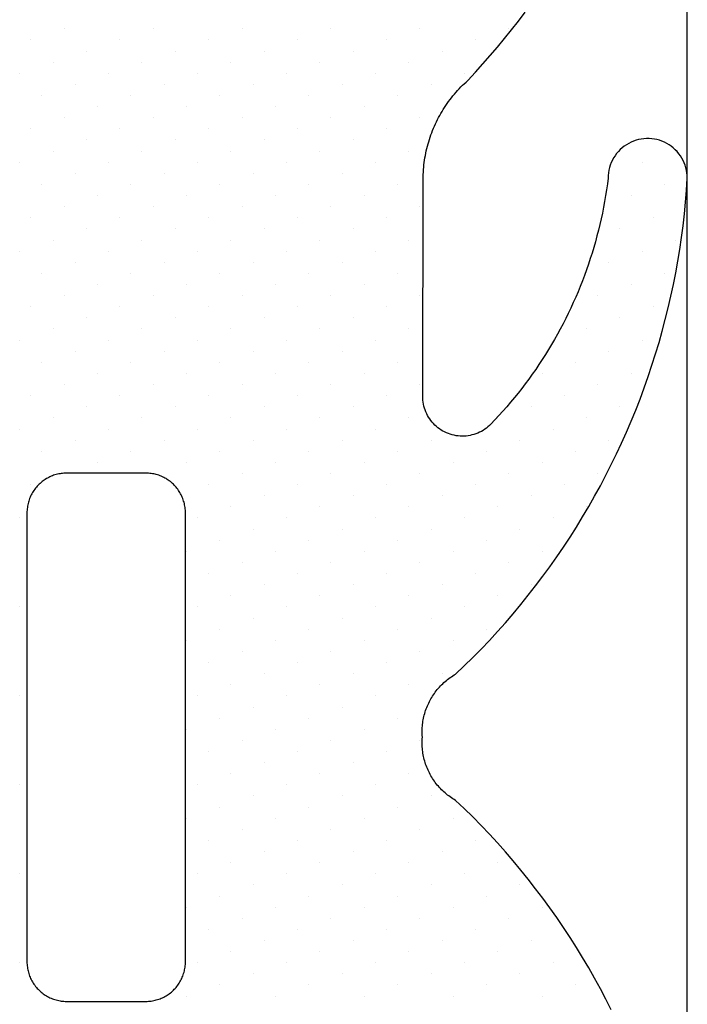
# Model space of a CAD drawing. Header units: millimetres. Extents: x -637441 to -130928, y -380379 to -53767.
# Tile 258 of 390: x -334473.59 to -334468.54, y -169749.41 to -169741.96. Entities that reach past the tile are written whole.
import ezdxf

# ---------------------------------------------------------------- set-up
doc = ezdxf.new("R2010")
doc.units = ezdxf.units.MM
doc.header["$LTSCALE"] = 10
doc.layers.add('CrossSectionsGlass', color=4, linetype='Continuous')
doc.layers.add('CrossSectionsGums', color=1, linetype='Continuous')

# ---------------------------------------------------------------- blocks, each defined once
blk = doc.blocks.new('Hatch7761', base_point=(1872.6526, 1395.1029))
at = {"layer": 'CrossSectionsGums', "color": 252, "true_color": 0x848484}
for p, q in [((1253.6317, 1407.014), (1253.6317, 1407.014)), ((1254.3053, 1407.014), (1254.3053, 1407.014)), ((1253.8844, 1406.9299), (1253.8844, 1406.9299)), ((1254.558, 1406.9299), (1254.558, 1406.9299)), ((1254.137, 1406.8457), (1254.137, 1406.8457)), ((1254.8104, 1406.8457), (1254.8104, 1406.8457)), ((1253.7159, 1406.7615), (1253.7159, 1406.7615)), ((1254.3895, 1406.7615), (1254.3895, 1406.7615)), ((1255.0631, 1406.7616), (1255.0631, 1406.7616)), ((1253.9686, 1406.6774), (1253.9686, 1406.6774)), ((1254.6421, 1406.6774), (1254.6421, 1406.6774)), ((1255.3157, 1406.6774), (1255.3157, 1406.6774)), ((1254.2212, 1406.5931), (1254.2212, 1406.5931)), ((1254.8947, 1406.5931), (1254.8947, 1406.5931)), ((1255.5682, 1406.5931), (1255.5682, 1406.5931)), ((1253.8002, 1406.5089), (1253.8002, 1406.5089)), ((1254.4736, 1406.5089), (1254.4736, 1406.5089)), ((1255.1473, 1406.509), (1255.1473, 1406.509)), ((1255.8208, 1406.509), (1255.8208, 1406.509)), ((1254.7263, 1406.4248), (1254.7263, 1406.4248)), ((1255.3998, 1406.4247), (1255.3998, 1406.4247)), ((1256.0734, 1406.4248), (1256.0734, 1406.4248)), ((1254.9789, 1406.3406), (1254.9789, 1406.3406)), ((1255.6523, 1406.3406), (1255.6523, 1406.3406)), ((1256.3259, 1406.3406), (1256.3259, 1406.3406)), ((1255.2314, 1406.2563), (1255.2314, 1406.2563)), ((1255.905, 1406.2565), (1255.905, 1406.2565)), ((1259.946, 1406.2563), (1259.946, 1406.2563)), ((1255.484, 1406.1722), (1255.484, 1406.1722)), ((1256.1576, 1406.1722), (1256.1576, 1406.1722)), ((1259.5251, 1406.1722), (1259.5251, 1406.1722)), ((1255.7366, 1406.088), (1255.7366, 1406.088)), ((1256.41, 1406.088), (1256.41, 1406.088)), ((1259.7777, 1406.088), (1259.7777, 1406.088)), ((1255.3157, 1406.0039), (1255.3157, 1406.0039)), ((1255.9891, 1406.0038), (1255.9891, 1406.0038)), ((1256.6626, 1406.0038), (1256.6626, 1406.0038)), ((1259.3567, 1406.0038), (1259.3567, 1406.0038)), ((1260.0303, 1406.0038), (1260.0303, 1406.0038)), ((1255.5682, 1405.9197), (1255.5682, 1405.9197)), ((1256.2417, 1405.9197), (1256.2417, 1405.9197)), ((1256.9152, 1405.9196), (1256.9152, 1405.9196)), ((1259.6094, 1405.9197), (1259.6094, 1405.9197)), ((1255.8208, 1405.8354), (1255.8208, 1405.8354)), ((1256.4943, 1405.8354), (1256.4943, 1405.8354)), ((1259.1884, 1405.8354), (1259.1884, 1405.8354)), ((1259.8619, 1405.8354), (1259.8619, 1405.8354)), ((1252.7057, 1405.7512), (1252.7057, 1405.7512)), ((1256.0734, 1405.7513), (1256.0734, 1405.7513)), ((1256.7468, 1405.7512), (1256.7468, 1405.7512)), ((1259.4409, 1405.7512), (1259.4409, 1405.7512)), ((1255.6523, 1405.667), (1255.6523, 1405.667)), ((1256.3259, 1405.6671), (1256.3259, 1405.6671)), ((1256.9994, 1405.667), (1256.9994, 1405.667)), ((1259.0199, 1405.667), (1259.0199, 1405.667)), ((1259.6936, 1405.6671), (1259.6936, 1405.6671)), ((1255.9049, 1405.5829), (1255.9049, 1405.5829)), ((1256.5784, 1405.5828), (1256.5784, 1405.5828)), ((1257.252, 1405.5829), (1257.252, 1405.5829)), ((1259.2726, 1405.5829), (1259.2726, 1405.5829)), ((1259.946, 1405.5829), (1259.946, 1405.5829)), ((1252.7899, 1405.4987), (1252.7899, 1405.4987)), ((1256.1575, 1405.4987), (1256.1575, 1405.4987)), ((1256.8311, 1405.4987), (1256.8311, 1405.4987)), ((1258.8516, 1405.4987), (1258.8516, 1405.4987)), ((1259.5251, 1405.4987), (1259.5251, 1405.4987)), ((1253.0426, 1405.4146), (1253.0426, 1405.4146)), ((1256.41, 1405.4144), (1256.41, 1405.4144)), ((1257.0836, 1405.4146), (1257.0836, 1405.4146)), ((1259.1041, 1405.4144), (1259.1041, 1405.4144)), ((1259.7777, 1405.4146), (1259.7777, 1405.4146)), ((1255.9891, 1405.3303), (1255.9891, 1405.3303)), ((1256.6626, 1405.3302), (1256.6626, 1405.3302)), ((1257.3361, 1405.3302), (1257.3361, 1405.3302)), ((1258.6832, 1405.3303), (1258.6832, 1405.3303)), ((1259.3568, 1405.3303), (1259.3568, 1405.3303)), ((1260.0303, 1405.3303), (1260.0303, 1405.3303)), ((1252.8741, 1405.2461), (1252.8741, 1405.2461)), ((1256.2417, 1405.2461), (1256.2417, 1405.2461)), ((1256.9152, 1405.2461), (1256.9152, 1405.2461)), ((1257.5887, 1405.2461), (1257.5887, 1405.2461)), ((1258.9358, 1405.2461), (1258.9358, 1405.2461)), ((1259.6093, 1405.2461), (1259.6093, 1405.2461)), ((1253.1267, 1405.162), (1253.1267, 1405.162)), ((1255.8207, 1405.1619), (1255.8207, 1405.1619)), ((1256.4943, 1405.1619), (1256.4943, 1405.1619)), ((1257.1677, 1405.1619), (1257.1677, 1405.1619)), ((1258.5148, 1405.1619), (1258.5148, 1405.1619)), ((1259.1884, 1405.1619), (1259.1884, 1405.1619)), ((1259.8619, 1405.162), (1259.8619, 1405.162)), ((1252.7058, 1405.0778), (1252.7058, 1405.0778)), ((1253.3793, 1405.0778), (1253.3793, 1405.0778)), ((1254.0527, 1405.0776), (1254.0527, 1405.0776)), ((1254.7263, 1405.0778), (1254.7263, 1405.0778)), ((1255.3998, 1405.0778), (1255.3998, 1405.0778)), ((1256.0732, 1405.0776), (1256.0732, 1405.0776)), ((1256.7468, 1405.0778), (1256.7468, 1405.0778)), ((1257.4203, 1405.0776), (1257.4203, 1405.0776)), ((1258.0939, 1405.0778), (1258.0939, 1405.0778)), ((1258.7675, 1405.0778), (1258.7675, 1405.0778)), ((1259.4409, 1405.0778), (1259.4409, 1405.0778)), ((1252.9583, 1404.9935), (1252.9583, 1404.9935)), ((1253.6318, 1404.9935), (1253.6318, 1404.9935)), ((1254.3053, 1404.9935), (1254.3053, 1404.9935)), ((1254.9789, 1404.9935), (1254.9789, 1404.9935)), ((1255.6523, 1404.9935), (1255.6523, 1404.9935)), ((1256.3259, 1404.9935), (1256.3259, 1404.9935)), ((1256.9994, 1404.9935), (1256.9994, 1404.9935)), ((1257.673, 1404.9935), (1257.673, 1404.9935)), ((1258.3464, 1404.9935), (1258.3464, 1404.9935)), ((1259.02, 1404.9935), (1259.02, 1404.9935)), ((1259.6935, 1404.9935), (1259.6935, 1404.9935)), ((1253.2109, 1404.9094), (1253.2109, 1404.9094)), ((1253.8844, 1404.9093), (1253.8844, 1404.9093)), ((1254.558, 1404.9094), (1254.558, 1404.9094)), ((1255.2314, 1404.9094), (1255.2314, 1404.9094)), ((1255.9049, 1404.9093), (1255.9049, 1404.9093)), ((1256.5785, 1404.9094), (1256.5785, 1404.9094)), ((1257.252, 1404.9093), (1257.252, 1404.9093)), ((1257.9254, 1404.9093), (1257.9254, 1404.9093)), ((1258.599, 1404.9093), (1258.599, 1404.9093)), ((1259.2725, 1404.9093), (1259.2725, 1404.9093)), ((1259.9462, 1404.9094), (1259.9462, 1404.9094)), ((1252.7899, 1404.8252), (1252.7899, 1404.8252)), ((1253.4635, 1404.8252), (1253.4635, 1404.8252)), ((1254.137, 1404.8252), (1254.137, 1404.8252)), ((1254.8105, 1404.8252), (1254.8105, 1404.8252)), ((1255.484, 1404.8252), (1255.484, 1404.8252)), ((1256.1575, 1404.8251), (1256.1575, 1404.8251)), ((1256.8309, 1404.8251), (1256.8309, 1404.8251)), ((1257.5045, 1404.8251), (1257.5045, 1404.8251)), ((1258.1781, 1404.8252), (1258.1781, 1404.8252)), ((1258.8517, 1404.8252), (1258.8517, 1404.8252)), ((1259.5251, 1404.8252), (1259.5251, 1404.8252)), ((1253.0425, 1404.741), (1253.0425, 1404.741)), ((1253.7161, 1404.741), (1253.7161, 1404.741)), ((1254.3895, 1404.741), (1254.3895, 1404.741)), ((1255.063, 1404.741), (1255.063, 1404.741)), ((1255.7366, 1404.741), (1255.7366, 1404.741)), ((1256.41, 1404.741), (1256.41, 1404.741)), ((1257.0836, 1404.741), (1257.0836, 1404.741)), ((1257.7571, 1404.741), (1257.7571, 1404.741)), ((1258.4307, 1404.741), (1258.4307, 1404.741)), ((1259.1041, 1404.741), (1259.1041, 1404.741)), ((1259.7777, 1404.741), (1259.7777, 1404.741)), ((1253.2952, 1404.6569), (1253.2952, 1404.6569)), ((1253.9686, 1404.6569), (1253.9686, 1404.6569)), ((1254.6421, 1404.6567), (1254.6421, 1404.6567)), ((1255.3156, 1404.6567), (1255.3156, 1404.6567)), ((1255.9891, 1404.6567), (1255.9891, 1404.6567)), ((1256.6626, 1404.6567), (1256.6626, 1404.6567)), ((1257.3362, 1404.6567), (1257.3362, 1404.6567)), ((1258.0096, 1404.6567), (1258.0096, 1404.6567)), ((1258.6832, 1404.6567), (1258.6832, 1404.6567)), ((1259.3567, 1404.6567), (1259.3567, 1404.6567)), ((1260.0303, 1404.6567), (1260.0303, 1404.6567)), ((1252.8741, 1404.5726), (1252.8741, 1404.5726)), ((1253.5476, 1404.5725), (1253.5476, 1404.5725)), ((1254.2212, 1404.5726), (1254.2212, 1404.5726)), ((1254.8947, 1404.5726), (1254.8947, 1404.5726)), ((1255.5681, 1404.5725), (1255.5681, 1404.5725)), ((1256.2417, 1404.5726), (1256.2417, 1404.5726)), ((1256.9152, 1404.5725), (1256.9152, 1404.5725)), ((1257.5886, 1404.5725), (1257.5886, 1404.5725)), ((1258.2623, 1404.5726), (1258.2623, 1404.5726)), ((1258.9358, 1404.5726), (1258.9358, 1404.5726)), ((1259.6094, 1404.5726), (1259.6094, 1404.5726)), ((1253.1267, 1404.4884), (1253.1267, 1404.4884)), ((1253.8002, 1404.4884), (1253.8002, 1404.4884)), ((1254.4738, 1404.4884), (1254.4738, 1404.4884)), ((1255.1472, 1404.4884), (1255.1472, 1404.4884)), ((1255.8208, 1404.4884), (1255.8208, 1404.4884)), ((1256.4943, 1404.4884), (1256.4943, 1404.4884)), ((1257.1678, 1404.4884), (1257.1678, 1404.4884)), ((1257.8413, 1404.4884), (1257.8413, 1404.4884)), ((1258.5149, 1404.4884), (1258.5149, 1404.4884)), ((1259.1884, 1404.4884), (1259.1884, 1404.4884)), ((1259.8619, 1404.4884), (1259.8619, 1404.4884)), ((1252.7057, 1404.4042), (1252.7057, 1404.4042)), ((1253.3793, 1404.4042), (1253.3793, 1404.4042)), ((1254.0529, 1404.4043), (1254.0529, 1404.4043)), ((1254.7263, 1404.4043), (1254.7263, 1404.4043)), ((1255.3998, 1404.4042), (1255.3998, 1404.4042)), ((1256.0732, 1404.4042), (1256.0732, 1404.4042)), ((1256.7468, 1404.4042), (1256.7468, 1404.4042)), ((1257.4203, 1404.4042), (1257.4203, 1404.4042)), ((1258.0939, 1404.4042), (1258.0939, 1404.4042)), ((1258.7673, 1404.4042), (1258.7673, 1404.4042)), ((1259.4409, 1404.4042), (1259.4409, 1404.4042)), ((1252.9584, 1404.3201), (1252.9584, 1404.3201)), ((1253.6318, 1404.3201), (1253.6318, 1404.3201)), ((1254.3053, 1404.3199), (1254.3053, 1404.3199)), ((1254.9789, 1404.3201), (1254.9789, 1404.3201)), ((1255.6523, 1404.3199), (1255.6523, 1404.3199)), ((1256.3258, 1404.3199), (1256.3258, 1404.3199)), ((1256.9994, 1404.3199), (1256.9994, 1404.3199)), ((1257.6729, 1404.3199), (1257.6729, 1404.3199)), ((1258.3466, 1404.3201), (1258.3466, 1404.3201)), ((1259.02, 1404.3201), (1259.02, 1404.3201)), ((1259.6935, 1404.3199), (1259.6935, 1404.3199)), ((1253.2109, 1404.2358), (1253.2109, 1404.2358)), ((1253.8844, 1404.2358), (1253.8844, 1404.2358)), ((1254.5579, 1404.2358), (1254.5579, 1404.2358)), ((1255.2313, 1404.2357), (1255.2313, 1404.2357)), ((1255.9049, 1404.2358), (1255.9049, 1404.2358)), ((1256.5785, 1404.2358), (1256.5785, 1404.2358)), ((1257.252, 1404.2358), (1257.252, 1404.2358)), ((1257.9255, 1404.2358), (1257.9255, 1404.2358)), ((1258.599, 1404.2358), (1258.599, 1404.2358)), ((1259.2726, 1404.2358), (1259.2726, 1404.2358)), ((1259.946, 1404.2358), (1259.946, 1404.2358)), ((1252.7899, 1404.1516), (1252.7899, 1404.1516)), ((1253.4635, 1404.1517), (1253.4635, 1404.1517)), ((1254.137, 1404.1516), (1254.137, 1404.1516)), ((1254.8104, 1404.1516), (1254.8104, 1404.1516)), ((1255.484, 1404.1516), (1255.484, 1404.1516)), ((1256.1575, 1404.1516), (1256.1575, 1404.1516)), ((1256.8311, 1404.1516), (1256.8311, 1404.1516)), ((1257.5045, 1404.1516), (1257.5045, 1404.1516)), ((1258.1781, 1404.1516), (1258.1781, 1404.1516)), ((1258.8516, 1404.1516), (1258.8516, 1404.1516)), ((1259.5251, 1404.1516), (1259.5251, 1404.1516)), ((1253.0425, 1404.0674), (1253.0425, 1404.0674)), ((1253.7161, 1404.0675), (1253.7161, 1404.0675)), ((1254.3895, 1404.0675), (1254.3895, 1404.0675)), ((1255.063, 1404.0674), (1255.063, 1404.0674)), ((1255.7366, 1404.0675), (1255.7366, 1404.0675)), ((1256.41, 1404.0674), (1256.41, 1404.0674)), ((1257.0835, 1404.0674), (1257.0835, 1404.0674)), ((1257.7571, 1404.0674), (1257.7571, 1404.0674)), ((1258.4307, 1404.0675), (1258.4307, 1404.0675)), ((1259.1042, 1404.0675), (1259.1042, 1404.0675)), ((1259.7777, 1404.0675), (1259.7777, 1404.0675)), ((1253.295, 1403.9833), (1253.295, 1403.9833)), ((1253.9686, 1403.9833), (1253.9686, 1403.9833)), ((1254.6421, 1403.9833), (1254.6421, 1403.9833)), ((1255.3156, 1403.9832), (1255.3156, 1403.9832)), ((1255.9891, 1403.9833), (1255.9891, 1403.9833)), ((1256.6627, 1403.9833), (1256.6627, 1403.9833)), ((1257.3362, 1403.9833), (1257.3362, 1403.9833)), ((1258.0098, 1403.9833), (1258.0098, 1403.9833)), ((1258.6832, 1403.9833), (1258.6832, 1403.9833)), ((1259.3568, 1403.9833), (1259.3568, 1403.9833)), ((1260.0303, 1403.9833), (1260.0303, 1403.9833)), ((1252.8741, 1403.899), (1252.8741, 1403.899)), ((1253.5477, 1403.8992), (1253.5477, 1403.8992)), ((1254.2212, 1403.8992), (1254.2212, 1403.8992)), ((1254.8947, 1403.899), (1254.8947, 1403.899)), ((1255.5681, 1403.899), (1255.5681, 1403.899)), ((1256.2417, 1403.899), (1256.2417, 1403.899)), ((1256.9152, 1403.899), (1256.9152, 1403.899)), ((1257.5887, 1403.899), (1257.5887, 1403.899)), ((1258.2622, 1403.899), (1258.2622, 1403.899)), ((1258.9358, 1403.899), (1258.9358, 1403.899)), ((1259.6093, 1403.899), (1259.6093, 1403.899)), ((1253.1267, 1403.8149), (1253.1267, 1403.8149)), ((1253.8002, 1403.8148), (1253.8002, 1403.8148)), ((1254.4736, 1403.8148), (1254.4736, 1403.8148)), ((1255.1472, 1403.8148), (1255.1472, 1403.8148)), ((1255.8207, 1403.8148), (1255.8207, 1403.8148)), ((1256.4943, 1403.8148), (1256.4943, 1403.8148)), ((1257.1677, 1403.8148), (1257.1677, 1403.8148)), ((1257.8413, 1403.8148), (1257.8413, 1403.8148)), ((1258.5149, 1403.8149), (1258.5149, 1403.8149)), ((1259.1884, 1403.8148), (1259.1884, 1403.8148)), ((1259.8619, 1403.8149), (1259.8619, 1403.8149)), ((1252.7058, 1403.7307), (1252.7058, 1403.7307)), ((1253.3793, 1403.7307), (1253.3793, 1403.7307)), ((1254.0527, 1403.7307), (1254.0527, 1403.7307)), ((1254.7262, 1403.7306), (1254.7262, 1403.7306)), ((1255.3998, 1403.7307), (1255.3998, 1403.7307)), ((1256.0734, 1403.7307), (1256.0734, 1403.7307)), ((1256.7468, 1403.7307), (1256.7468, 1403.7307)), ((1257.4204, 1403.7307), (1257.4204, 1403.7307)), ((1258.0939, 1403.7307), (1258.0939, 1403.7307)), ((1258.7675, 1403.7307), (1258.7675, 1403.7307)), ((1259.4409, 1403.7307), (1259.4409, 1403.7307)), ((1252.9583, 1403.6465), (1252.9583, 1403.6465)), ((1253.6318, 1403.6465), (1253.6318, 1403.6465)), ((1254.3053, 1403.6465), (1254.3053, 1403.6465)), ((1254.9789, 1403.6465), (1254.9789, 1403.6465)), ((1255.6523, 1403.6465), (1255.6523, 1403.6465)), ((1256.3259, 1403.6465), (1256.3259, 1403.6465)), ((1256.9994, 1403.6465), (1256.9994, 1403.6465)), ((1257.673, 1403.6465), (1257.673, 1403.6465)), ((1258.3464, 1403.6465), (1258.3464, 1403.6465)), ((1259.02, 1403.6465), (1259.02, 1403.6465)), ((1259.6935, 1403.6465), (1259.6935, 1403.6465)), ((1253.2109, 1403.5624), (1253.2109, 1403.5624)), ((1253.8844, 1403.5624), (1253.8844, 1403.5624)), ((1254.5579, 1403.5623), (1254.5579, 1403.5623)), ((1255.2314, 1403.5624), (1255.2314, 1403.5624)), ((1255.9049, 1403.5623), (1255.9049, 1403.5623)), ((1256.5784, 1403.5623), (1256.5784, 1403.5623)), ((1257.252, 1403.5623), (1257.252, 1403.5623)), ((1257.9254, 1403.5623), (1257.9254, 1403.5623)), ((1258.5991, 1403.5624), (1258.5991, 1403.5624)), ((1259.2726, 1403.5624), (1259.2726, 1403.5624)), ((1259.946, 1403.5623), (1259.946, 1403.5623)), ((1252.7899, 1403.4781), (1252.7899, 1403.4781)), ((1253.4635, 1403.4781), (1253.4635, 1403.4781)), ((1254.137, 1403.4781), (1254.137, 1403.4781)), ((1254.8104, 1403.478), (1254.8104, 1403.478)), ((1255.4839, 1403.478), (1255.4839, 1403.478)), ((1256.1576, 1403.4781), (1256.1576, 1403.4781)), ((1256.8311, 1403.4781), (1256.8311, 1403.4781)), ((1257.5046, 1403.4781), (1257.5046, 1403.4781)), ((1258.1781, 1403.4781), (1258.1781, 1403.4781)), ((1258.8516, 1403.478), (1258.8516, 1403.478)), ((1259.5251, 1403.4781), (1259.5251, 1403.4781)), ((1253.0425, 1403.3939), (1253.0425, 1403.3939)), ((1253.7161, 1403.394), (1253.7161, 1403.394)), ((1254.3895, 1403.3939), (1254.3895, 1403.3939)), ((1255.063, 1403.3939), (1255.063, 1403.3939)), ((1255.7366, 1403.3939), (1255.7366, 1403.3939)), ((1256.41, 1403.3939), (1256.41, 1403.3939)), ((1257.0836, 1403.3939), (1257.0836, 1403.3939)), ((1257.7571, 1403.3939), (1257.7571, 1403.3939)), ((1258.4307, 1403.3939), (1258.4307, 1403.3939)), ((1259.1041, 1403.3939), (1259.1041, 1403.3939)), ((1259.7777, 1403.3939), (1259.7777, 1403.3939)), ((1253.295, 1403.3097), (1253.295, 1403.3097)), ((1253.9685, 1403.3097), (1253.9685, 1403.3097)), ((1254.6421, 1403.3097), (1254.6421, 1403.3097)), ((1255.3156, 1403.3097), (1255.3156, 1403.3097)), ((1255.9891, 1403.3097), (1255.9891, 1403.3097)), ((1256.6626, 1403.3097), (1256.6626, 1403.3097)), ((1257.3362, 1403.3097), (1257.3362, 1403.3097)), ((1258.0096, 1403.3097), (1258.0096, 1403.3097)), ((1258.6832, 1403.3097), (1258.6832, 1403.3097)), ((1259.3568, 1403.3098), (1259.3568, 1403.3098)), ((1260.0303, 1403.3098), (1260.0303, 1403.3098)), ((1252.8741, 1403.2256), (1252.8741, 1403.2256)), ((1253.5476, 1403.2256), (1253.5476, 1403.2256)), ((1254.2211, 1403.2255), (1254.2211, 1403.2255)), ((1254.8947, 1403.2256), (1254.8947, 1403.2256)), ((1255.5681, 1403.2255), (1255.5681, 1403.2255)), ((1253.1267, 1403.1414), (1253.1267, 1403.1414)), ((1253.8002, 1403.1414), (1253.8002, 1403.1414)), ((1254.4738, 1403.1414), (1254.4738, 1403.1414)), ((1255.1472, 1403.1414), (1255.1472, 1403.1414)), ((1255.8208, 1403.1414), (1255.8208, 1403.1414)), ((1252.7058, 1403.0573), (1252.7058, 1403.0573)), ((1253.3793, 1403.0573), (1253.3793, 1403.0573)), ((1254.0527, 1403.0571), (1254.0527, 1403.0571)), ((1254.7262, 1403.0571), (1254.7262, 1403.0571)), ((1255.3998, 1403.0571), (1255.3998, 1403.0571)), ((1256.0732, 1403.0571), (1256.0732, 1403.0571)), ((1252.9584, 1402.973), (1252.9584, 1402.973)), ((1253.6318, 1402.973), (1253.6318, 1402.973)), ((1254.3053, 1402.9729), (1254.3053, 1402.9729)), ((1254.9788, 1402.9729), (1254.9788, 1402.9729)), ((1255.6523, 1402.9729), (1255.6523, 1402.9729)), ((1253.2108, 1402.8888), (1253.2108, 1402.8888)), ((1253.8844, 1402.8888), (1253.8844, 1402.8888)), ((1254.5579, 1402.8888), (1254.5579, 1402.8888)), ((1255.2314, 1402.8888), (1255.2314, 1402.8888)), ((1255.9049, 1402.8888), (1255.9049, 1402.8888)), ((1252.7899, 1402.8046), (1252.7899, 1402.8046)), ((1253.4634, 1402.8046), (1253.4634, 1402.8046)), ((1254.137, 1402.8046), (1254.137, 1402.8046)), ((1254.8104, 1402.8046), (1254.8104, 1402.8046)), ((1255.484, 1402.8046), (1255.484, 1402.8046)), ((1253.0425, 1402.7205), (1253.0425, 1402.7205)), ((1253.7159, 1402.7203), (1253.7159, 1402.7203)), ((1254.3895, 1402.7205), (1254.3895, 1402.7205)), ((1255.063, 1402.7203), (1255.063, 1402.7203)), ((1255.7365, 1402.7203), (1255.7365, 1402.7203)), ((1253.295, 1402.6362), (1253.295, 1402.6362)), ((1253.9686, 1402.6362), (1253.9686, 1402.6362)), ((1254.6421, 1402.6362), (1254.6421, 1402.6362)), ((1255.3157, 1402.6362), (1255.3157, 1402.6362)), ((1255.9891, 1402.6362), (1255.9891, 1402.6362)), ((1252.8741, 1402.5521), (1252.8741, 1402.5521)), ((1253.5476, 1402.552), (1253.5476, 1402.552)), ((1254.2211, 1402.552), (1254.2211, 1402.552)), ((1254.8947, 1402.552), (1254.8947, 1402.552)), ((1255.5681, 1402.552), (1255.5681, 1402.552)), ((1253.1267, 1402.4679), (1253.1267, 1402.4679)), ((1253.8002, 1402.4678), (1253.8002, 1402.4678)), ((1254.4736, 1402.4678), (1254.4736, 1402.4678)), ((1255.1472, 1402.4678), (1255.1472, 1402.4678)), ((1255.8207, 1402.4678), (1255.8207, 1402.4678)), ((1252.7057, 1402.3837), (1252.7057, 1402.3837)), ((1253.3792, 1402.3835), (1253.3792, 1402.3835)), ((1254.0527, 1402.3837), (1254.0527, 1402.3837)), ((1254.7263, 1402.3837), (1254.7263, 1402.3837)), ((1255.3998, 1402.3837), (1255.3998, 1402.3837)), ((1252.9583, 1402.2994), (1252.9583, 1402.2994)), ((1253.6318, 1402.2994), (1253.6318, 1402.2994)), ((1254.3053, 1402.2994), (1254.3053, 1402.2994)), ((1254.9789, 1402.2994), (1254.9789, 1402.2994)), ((1255.6523, 1402.2994), (1255.6523, 1402.2994)), ((1253.2108, 1402.2152), (1253.2108, 1402.2152)), ((1253.8844, 1402.2153), (1253.8844, 1402.2153)), ((1254.5579, 1402.2152), (1254.5579, 1402.2152)), ((1255.2313, 1402.2152), (1255.2313, 1402.2152)), ((1255.9049, 1402.2152), (1255.9049, 1402.2152)), ((1252.7899, 1402.1311), (1252.7899, 1402.1311)), ((1253.4634, 1402.131), (1253.4634, 1402.131)), ((1254.137, 1402.1311), (1254.137, 1402.1311)), ((1254.8105, 1402.1311), (1254.8105, 1402.1311)), ((1255.484, 1402.1311), (1255.484, 1402.1311)), ((1256.1576, 1402.1311), (1256.1576, 1402.1311)), ((1253.0425, 1402.0469), (1253.0425, 1402.0469)), ((1253.7159, 1402.0469), (1253.7159, 1402.0469)), ((1254.3895, 1402.0469), (1254.3895, 1402.0469)), ((1255.063, 1402.0469), (1255.063, 1402.0469)), ((1255.7366, 1402.0469), (1255.7366, 1402.0469)), ((1256.41, 1402.0469), (1256.41, 1402.0469)), ((1257.0836, 1402.0469), (1257.0836, 1402.0469)), ((1257.7571, 1402.0469), (1257.7571, 1402.0469)), ((1258.4307, 1402.0469), (1258.4307, 1402.0469)), ((1259.1042, 1402.047), (1259.1042, 1402.047)), ((1259.7777, 1402.0469), (1259.7777, 1402.0469))]:
    blk.add_line(p, q, dxfattribs=at)
blk = doc.blocks.new('120903', base_point=(1252.6524, 1400.1029))
at = {"layer": 'CrossSectionsGums', "color": 1, "flags": 128}
for points in [[(1260.1353, 1406.5273), (1260.0547, 1406.4866), (1259.9747, 1406.4443), (1259.8955, 1406.4009), (1259.817, 1406.3562), (1259.7393, 1406.3102), (1259.6622, 1406.2631), (1259.5861, 1406.2146), (1259.5106, 1406.1648), (1259.4359, 1406.114), (1259.3622, 1406.0619), (1259.2892, 1406.0085), (1259.2172, 1405.9541), (1259.1459, 1405.8984), (1259.0757, 1405.8418), (1259.0062, 1405.7838), (1258.9379, 1405.7249), (1258.8704, 1405.6648), (1258.804, 1405.6036), (1258.7384, 1405.5414), (1258.674, 1405.478), (1258.6106, 1405.4137), (1258.5481, 1405.3484), (1258.5481, 1405.3484), (1258.542, 1405.3379), (1258.5356, 1405.3276), (1258.5291, 1405.3174), (1258.5222, 1405.3074), (1258.5151, 1405.2976), (1258.5078, 1405.2878), (1258.5002, 1405.2784), (1258.4924, 1405.269), (1258.4844, 1405.26), (1258.4762, 1405.2511), (1258.4678, 1405.2423), (1258.4591, 1405.2339), (1258.4502, 1405.2256), (1258.4412, 1405.2175), (1258.4319, 1405.2096), (1258.4225, 1405.202), (1258.4128, 1405.1946), (1258.4031, 1405.1875), (1258.3931, 1405.1805), (1258.3829, 1405.1738), (1258.3726, 1405.1675), (1258.3622, 1405.1613), (1258.3516, 1405.1554), (1258.3408, 1405.1497), (1258.33, 1405.1443), (1258.319, 1405.1392), (1258.3079, 1405.1343), (1258.2966, 1405.1298), (1258.2853, 1405.1254), (1258.2738, 1405.1213), (1258.2623, 1405.1177), (1258.2506, 1405.1141), (1258.239, 1405.111), (1258.2272, 1405.108), (1258.2153, 1405.1053), (1258.2034, 1405.103), (1258.1914, 1405.1011), (1258.1794, 1405.0992), (1258.1674, 1405.0978), (1258.1553, 1405.0967), (1258.1432, 1405.0957), (1258.1311, 1405.0952), (1258.119, 1405.0948), (1258.1068, 1405.0948), (1258.0947, 1405.0952), (1258.0826, 1405.0958), (1258.0704, 1405.0967), (1258.0704, 1405.0967), (1258.0583, 1405.0958), (1258.0463, 1405.0952), (1258.0342, 1405.0948), (1258.022, 1405.0948), (1258.0099, 1405.0952), (1257.9977, 1405.0957), (1257.9856, 1405.0967), (1257.9735, 1405.0978), (1257.9615, 1405.0992), (1257.9495, 1405.1011), (1257.9375, 1405.103), (1257.9257, 1405.1053), (1257.9138, 1405.108), (1257.902, 1405.111), (1257.8903, 1405.1141), (1257.8787, 1405.1177), (1257.8672, 1405.1213), (1257.8557, 1405.1254), (1257.8444, 1405.1298), (1257.8331, 1405.1343), (1257.822, 1405.1392), (1257.811, 1405.1443), (1257.8002, 1405.1497), (1257.7894, 1405.1554), (1257.7788, 1405.1613), (1257.7683, 1405.1675), (1257.7581, 1405.1738), (1257.7479, 1405.1805), (1257.7379, 1405.1875), (1257.7281, 1405.1946), (1257.7185, 1405.202), (1257.7091, 1405.2096), (1257.6998, 1405.2175), (1257.6908, 1405.2256), (1257.6819, 1405.2339), (1257.6732, 1405.2423), (1257.6648, 1405.2511), (1257.6566, 1405.26), (1257.6486, 1405.269), (1257.6407, 1405.2784), (1257.6332, 1405.2878), (1257.6259, 1405.2976), (1257.6188, 1405.3074), (1257.6119, 1405.3174), (1257.6053, 1405.3276), (1257.5989, 1405.3379), (1257.5928, 1405.3484), (1257.5928, 1405.3484), (1257.5304, 1405.4137), (1257.467, 1405.478), (1257.4025, 1405.5414), (1257.337, 1405.6036), (1257.2705, 1405.6648), (1257.2031, 1405.7249), (1257.1346, 1405.7838), (1257.0653, 1405.8418), (1256.995, 1405.8984), (1256.9238, 1405.9541), (1256.8518, 1406.0085), (1256.7788, 1406.0619), (1256.705, 1406.114), (1256.6304, 1406.1648), (1256.5549, 1406.2146), (1256.4786, 1406.2631), (1256.4016, 1406.3102), (1256.3239, 1406.3562), (1256.2454, 1406.4009), (1256.1661, 1406.4443), (1256.0863, 1406.4866), (1256.0057, 1406.5273), (1255.9244, 1406.5669), (1255.8427, 1406.6052), (1255.7601, 1406.6421), (1255.6771, 1406.6776), (1255.5935, 1406.7119), (1255.5094, 1406.7448), (1255.4247, 1406.7762), (1255.3396, 1406.8064), (1255.2539, 1406.8352), (1255.1678, 1406.8625), (1255.0813, 1406.8885), (1254.9944, 1406.9131), (1254.9071, 1406.9363), (1254.8193, 1406.958), (1254.7313, 1406.9784), (1254.6431, 1406.9973), (1254.5543, 1407.0148), (1254.4655, 1407.0309), (1254.3763, 1407.0455), (1254.287, 1407.0587), (1254.1974, 1407.0704), (1254.1077, 1407.0807), (1254.0177, 1407.0895), (1253.9276, 1407.0969), (1253.8375, 1407.1028), (1253.8375, 1407.1028), (1253.8175, 1407.1022), (1253.7975, 1407.1002), (1253.7777, 1407.0969), (1253.7583, 1407.0923), (1253.7391, 1407.0864), (1253.7203, 1407.0792), (1253.7021, 1407.0708), (1253.6846, 1407.0613), (1253.6676, 1407.0504), (1253.6515, 1407.0386), (1253.6361, 1407.0256), (1253.6217, 1407.0118), (1253.6083, 1406.9969), (1253.5958, 1406.9812), (1253.5844, 1406.9647), (1253.5741, 1406.9475), (1253.5651, 1406.9296), (1253.5573, 1406.9111), (1253.5505, 1406.8922), (1253.5453, 1406.8729), (1253.5413, 1406.8533), (1253.5386, 1406.8334), (1253.5371, 1406.8134), (1253.5371, 1406.7933), (1253.5385, 1406.7733), (1253.541, 1406.7534), (1253.545, 1406.7338), (1253.5503, 1406.7145), (1253.5568, 1406.6956), (1253.5646, 1406.677), (1253.5736, 1406.6592), (1253.5837, 1406.6418), (1253.5951, 1406.6254), (1253.6075, 1406.6096), (1253.6208, 1406.5947), (1253.6353, 1406.5807), (1253.6506, 1406.5677), (1253.6667, 1406.5558), (1253.6836, 1406.545), (1253.7012, 1406.5353), (1253.7194, 1406.5269), (1253.738, 1406.5197), (1253.7572, 1406.5137), (1253.7766, 1406.5089), (1253.7964, 1406.5056), (1253.8163, 1406.5035), (1253.8364, 1406.5028), (1253.8364, 1406.5028), (1253.8807, 1406.4972), (1253.9249, 1406.4908), (1253.9691, 1406.484), (1254.0132, 1406.4764), (1254.0571, 1406.4684), (1254.101, 1406.4596), (1254.1447, 1406.4503), (1254.1881, 1406.4404), (1254.2316, 1406.4298), (1254.2749, 1406.4187), (1254.318, 1406.407), (1254.361, 1406.3947), (1254.4037, 1406.3818), (1254.4463, 1406.3683), (1254.4888, 1406.3542), (1254.5309, 1406.3396), (1254.5729, 1406.3243), (1254.6147, 1406.3085), (1254.6562, 1406.2921), (1254.6976, 1406.2751), (1254.7388, 1406.2577), (1254.7795, 1406.2395), (1254.8202, 1406.2208), (1254.8605, 1406.2017), (1254.9006, 1406.1819), (1254.9404, 1406.1616), (1254.9799, 1406.1407), (1255.019, 1406.1193), (1255.058, 1406.0973), (1255.0967, 1406.0748), (1255.1349, 1406.0519), (1255.1729, 1406.0283), (1255.2106, 1406.0043), (1255.2479, 1405.9796), (1255.2848, 1405.9546), (1255.3214, 1405.929), (1255.3577, 1405.9028), (1255.3937, 1405.8762), (1255.4292, 1405.8491), (1255.4644, 1405.8215), (1255.499, 1405.7935), (1255.5334, 1405.765), (1255.5675, 1405.736), (1255.6011, 1405.7065), (1255.6342, 1405.6765), (1255.667, 1405.6461), (1255.6993, 1405.6154), (1255.6993, 1405.6154), (1255.71, 1405.6045), (1255.7201, 1405.5931), (1255.7295, 1405.5813), (1255.7384, 1405.569), (1255.7467, 1405.5562), (1255.7543, 1405.543), (1255.7612, 1405.5294), (1255.7675, 1405.5156), (1255.7729, 1405.5015), (1255.7777, 1405.4869), (1255.7817, 1405.4723), (1255.7852, 1405.4575), (1255.7876, 1405.4425), (1255.7894, 1405.4275), (1255.7904, 1405.4122), (1255.7908, 1405.3971), (1255.7902, 1405.3818), (1255.7889, 1405.3667), (1255.7869, 1405.3517), (1255.7841, 1405.3367), (1255.7805, 1405.3219), (1255.7761, 1405.3074), (1255.7711, 1405.2931), (1255.7654, 1405.2789), (1255.7589, 1405.2653), (1255.7517, 1405.2518), (1255.7439, 1405.2388), (1255.7355, 1405.2262), (1255.7263, 1405.214), (1255.7167, 1405.2023), (1255.7063, 1405.191), (1255.6956, 1405.1804), (1255.6842, 1405.1703), (1255.6722, 1405.1609), (1255.6599, 1405.152), (1255.6472, 1405.1437), (1255.634, 1405.1361), (1255.6205, 1405.1292), (1255.6066, 1405.1229), (1255.5924, 1405.1174), (1255.578, 1405.1127), (1255.5634, 1405.1086), (1255.5486, 1405.1053), (1255.5336, 1405.1028), (1255.5184, 1405.101), (1255.5033, 1405.1), (1255.4882, 1405.0997), (1255.4882, 1405.0997), (1253.8442, 1405.1028), (1253.8263, 1405.103), (1253.8082, 1405.1035), (1253.7903, 1405.1044), (1253.7723, 1405.1055), (1253.7545, 1405.1071), (1253.7366, 1405.1088), (1253.7188, 1405.111), (1253.7009, 1405.1134), (1253.6832, 1405.1162), (1253.6655, 1405.1193), (1253.6478, 1405.1227), (1253.6302, 1405.1263), (1253.6128, 1405.1304), (1253.5953, 1405.1348), (1253.578, 1405.1394), (1253.5607, 1405.1444), (1253.5436, 1405.1497), (1253.5265, 1405.1553), (1253.5095, 1405.1611), (1253.4926, 1405.1674), (1253.4758, 1405.1738), (1253.4592, 1405.1807), (1253.4427, 1405.1877), (1253.4264, 1405.1952), (1253.41, 1405.2029), (1253.394, 1405.2108), (1253.3781, 1405.2191), (1253.3622, 1405.2277), (1253.3466, 1405.2365), (1253.3311, 1405.2456), (1253.3158, 1405.255), (1253.3007, 1405.2646), (1253.2856, 1405.2747), (1253.2709, 1405.2848), (1253.2562, 1405.2953), (1253.2418, 1405.306), (1253.2277, 1405.317), (1253.2136, 1405.3282), (1253.1998, 1405.3397), (1253.1862, 1405.3514), (1253.1727, 1405.3634), (1253.1595, 1405.3757), (1253.1466, 1405.3882), (1253.1339, 1405.4008), (1253.1215, 1405.4137), (1253.1091, 1405.4269), (1253.0972, 1405.4402), (1253.0972, 1405.4402), (1253.0352, 1405.4976), (1252.9725, 1405.5542), (1252.9091, 1405.6099), (1252.8448, 1405.6647), (1252.7799, 1405.7188), (1252.7142, 1405.7717), (1252.6478, 1405.824), (1252.5808, 1405.8752)], [(1259.7705, 1403.3021), (1256.3705, 1403.3021), (1256.3605, 1403.302), (1256.3505, 1403.3015), (1256.3405, 1403.3007), (1256.3304, 1403.2994), (1256.3206, 1403.298), (1256.3107, 1403.2961), (1256.3009, 1403.2939), (1256.2913, 1403.2915), (1256.2816, 1403.2887), (1256.2721, 1403.2855), (1256.2627, 1403.2821), (1256.2534, 1403.2783), (1256.2443, 1403.2743), (1256.2352, 1403.2699), (1256.2263, 1403.2653), (1256.2177, 1403.2603), (1256.2091, 1403.255), (1256.2007, 1403.2495), (1256.1925, 1403.2437), (1256.1846, 1403.2377), (1256.1768, 1403.2313), (1256.1692, 1403.2246), (1256.1619, 1403.2178), (1256.1548, 1403.2107), (1256.1479, 1403.2034), (1256.1414, 1403.1959), (1256.135, 1403.1881), (1256.1289, 1403.1802), (1256.1232, 1403.172), (1256.1177, 1403.1636), (1256.1123, 1403.155), (1256.1074, 1403.1464), (1256.1028, 1403.1375), (1256.0984, 1403.1284), (1256.0942, 1403.1193), (1256.0906, 1403.11), (1256.087, 1403.1006), (1256.084, 1403.0911), (1256.0812, 1403.0814), (1256.0786, 1403.0718), (1256.0765, 1403.0619), (1256.0747, 1403.0521), (1256.0731, 1403.0421), (1256.072, 1403.0322), (1256.0712, 1403.0222), (1256.0707, 1403.0122), (1256.0704, 1403.0022), (1256.0704, 1403.0022), (1256.0704, 1402.4022), (1256.0707, 1402.3921), (1256.0712, 1402.3821), (1256.072, 1402.3722), (1256.0731, 1402.3622), (1256.0747, 1402.3523), (1256.0765, 1402.3424), (1256.0786, 1402.3326), (1256.0812, 1402.3229), (1256.084, 1402.3132), (1256.087, 1402.3037), (1256.0906, 1402.2943), (1256.0942, 1402.285), (1256.0984, 1402.2759), (1256.1028, 1402.2668), (1256.1074, 1402.2581), (1256.1123, 1402.2493), (1256.1177, 1402.2407), (1256.1232, 1402.2324), (1256.1289, 1402.2242), (1256.135, 1402.2163), (1256.1414, 1402.2085), (1256.1479, 1402.2009), (1256.1548, 1402.1936), (1256.1619, 1402.1865), (1256.1692, 1402.1797), (1256.1768, 1402.1731), (1256.1846, 1402.1667), (1256.1925, 1402.1606), (1256.2007, 1402.1548), (1256.2091, 1402.1493), (1256.2177, 1402.144), (1256.2263, 1402.139), (1256.2352, 1402.1344), (1256.2443, 1402.13), (1256.2534, 1402.126), (1256.2627, 1402.1222), (1256.2721, 1402.1188), (1256.2816, 1402.1156), (1256.2913, 1402.1128), (1256.3009, 1402.1104), (1256.3107, 1402.1082), (1256.3206, 1402.1063), (1256.3304, 1402.1049), (1256.3405, 1402.1036), (1256.3505, 1402.1028), (1256.3605, 1402.1023), (1256.3705, 1402.1022), (1256.3705, 1402.1022), (1259.7705, 1402.1022), (1259.7805, 1402.1023), (1259.7905, 1402.1028), (1259.8005, 1402.1036), (1259.8104, 1402.1049), (1259.8204, 1402.1063), (1259.8302, 1402.1082), (1259.8401, 1402.1104), (1259.8497, 1402.1128), (1259.8594, 1402.1156), (1259.8689, 1402.1188), (1259.8783, 1402.1222), (1259.8876, 1402.126), (1259.8967, 1402.13), (1259.9058, 1402.1344), (1259.9147, 1402.139), (1259.9233, 1402.144), (1259.9319, 1402.1493), (1259.9403, 1402.1548), (1259.9485, 1402.1606), (1259.9564, 1402.1667), (1259.9641, 1402.1731), (1259.9717, 1402.1797), (1259.979, 1402.1865), (1259.9861, 1402.1936), (1259.9929, 1402.2009), (1259.9996, 1402.2085), (1260.006, 1402.2163), (1260.012, 1402.2242), (1260.0178, 1402.2324), (1260.0233, 1402.2407), (1260.0286, 1402.2493), (1260.0336, 1402.2581), (1260.0382, 1402.2668), (1260.0426, 1402.2759), (1260.0466, 1402.285), (1260.0504, 1402.2943), (1260.0538, 1402.3037), (1260.057, 1402.3132), (1260.0598, 1402.3229), (1260.0623, 1402.3326), (1260.0645, 1402.3424), (1260.0663, 1402.3523), (1260.0677, 1402.3622), (1260.069, 1402.3722), (1260.0698, 1402.3821), (1260.0703, 1402.3921), (1260.0704, 1402.4022), (1260.0704, 1402.4022), (1260.0704, 1403.0022), (1260.0703, 1403.0122), (1260.0698, 1403.0222), (1260.069, 1403.0322), (1260.0677, 1403.0421), (1260.0663, 1403.0521), (1260.0645, 1403.0619), (1260.0623, 1403.0718), (1260.0598, 1403.0814), (1260.057, 1403.0911), (1260.0538, 1403.1006), (1260.0504, 1403.11), (1260.0466, 1403.1193), (1260.0426, 1403.1284), (1260.0382, 1403.1375), (1260.0336, 1403.1464), (1260.0286, 1403.155), (1260.0233, 1403.1636), (1260.0178, 1403.172), (1260.012, 1403.1802), (1260.006, 1403.1881), (1259.9996, 1403.1959), (1259.9929, 1403.2034), (1259.9861, 1403.2107), (1259.979, 1403.2178), (1259.9717, 1403.2246), (1259.9641, 1403.2313), (1259.9564, 1403.2377), (1259.9485, 1403.2437), (1259.9403, 1403.2495), (1259.9319, 1403.255), (1259.9233, 1403.2603), (1259.9147, 1403.2653), (1259.9058, 1403.2699), (1259.8967, 1403.2743), (1259.8876, 1403.2783), (1259.8783, 1403.2821), (1259.8689, 1403.2855), (1259.8594, 1403.2887), (1259.8497, 1403.2915), (1259.8401, 1403.2939), (1259.8302, 1403.2961), (1259.8204, 1403.298), (1259.8104, 1403.2994), (1259.8005, 1403.3007), (1259.7905, 1403.3015), (1259.7805, 1403.302), (1259.7705, 1403.3021), (1259.7705, 1403.3021)]]:
    blk.add_lwpolyline(points, dxfattribs=at)
at = {"layer": 'CrossSectionsGums'}
blk.add_blockref('Hatch7761', (1872.6526, 1395.1029), dxfattribs=at)

msp = doc.modelspace()

# ---------------------------------------------------------------- linework, layer by layer
at = {"layer": 'CrossSectionsGlass', "color": 1}
msp.add_line((-334468.5357, -169756.4736), (-334468.5357, -166905.674), dxfattribs=at)
msp.add_line((-334468.5357, -169756.4736), (-334468.5357, -166905.674), dxfattribs=at)

# ---------------------------------------------------------------- block references
at = {"layer": 'CrossSectionsGums', "color": 7, "xscale": -1, "yscale": -1, "rotation": 90}
msp.add_blockref('120903', (-334475.5357, -169741.9734), dxfattribs=at)

doc.saveas('drawing.dxf')
